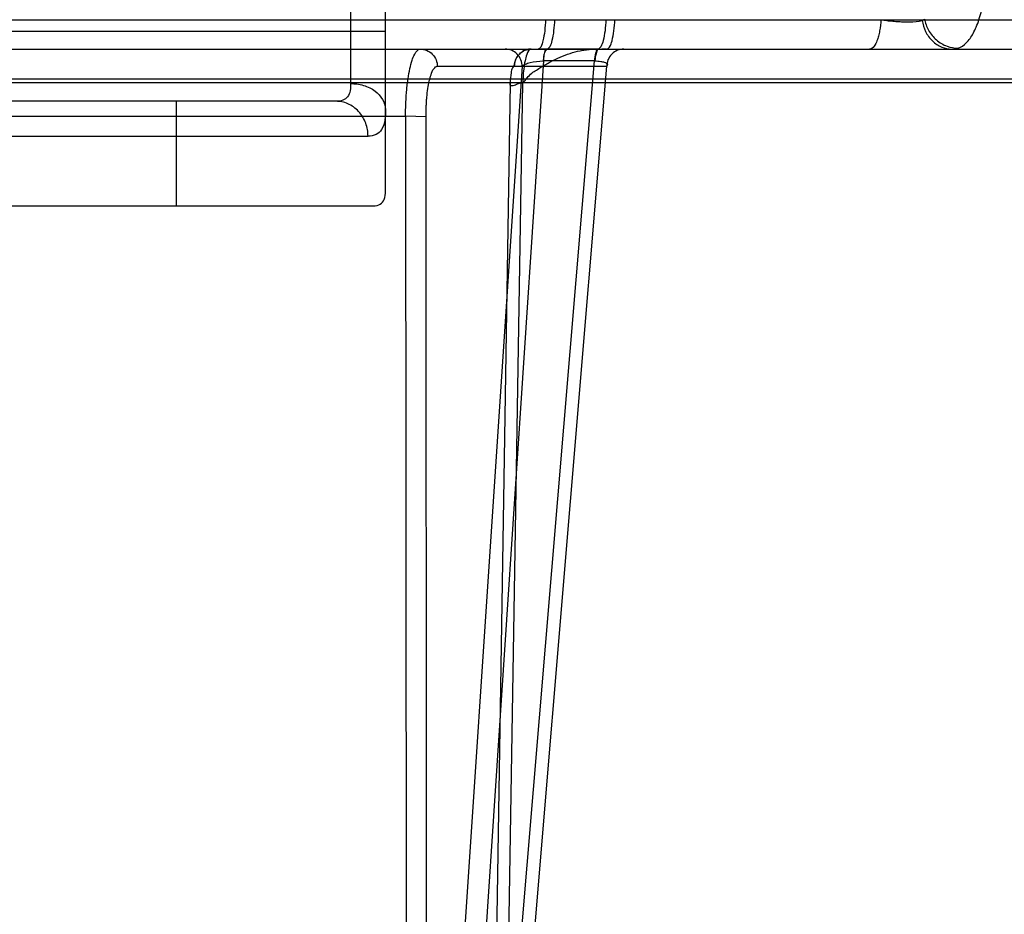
# Model space of a CAD drawing. Header units: millimetres. Extents: x 0 to 297, y 0 to 210.
# Tile 291 of 455: x 143.097 to 143.323, y 160.357 to 160.562. Entities that reach past the tile are written whole.
import ezdxf

# ---------------------------------------------------------------- set-up
doc = ezdxf.new("R2010")
doc.units = ezdxf.units.MM
doc.header["$LTSCALE"] = 16.335
doc.layers.add('INTFCLR_1', color=7, linetype='CONTINUOUS')
doc.layers.add('INTFCLR_144815', color=7, linetype='CONTINUOUS')

msp = doc.modelspace()

# ---------------------------------------------------------------- linework, layer by layer
at = {"layer": 'INTFCLR_1', "color": 9, "linetype": 'Continuous'}
for p, q in [((143.172579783, 160.627298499), (143.1725797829, 160.5473728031)), ((143.180579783, 160.5226378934), (143.180579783, 160.6203800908)), ((143.180579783, 160.559298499), (143.068579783, 160.559298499)), ((143.1692403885, 160.543298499), (143.076579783, 160.543298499)), ((143.132579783, 160.519298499), (143.132579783, 160.543298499)), ((143.076579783, 160.535298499), (143.1765725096, 160.535298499)), ((143.076579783, 160.519298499), (143.1778346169, 160.519298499))]:
    msp.add_line(p, q, dxfattribs=at)
at = {"layer": 'INTFCLR_1', "color": 6, "linetype": 'Continuous'}
msp.add_line((143.0765797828, 160.562025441), (143.5593411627, 160.562025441), dxfattribs=at)
at = {"layer": 'INTFCLR_1', "color": 9, "linetype": 'Continuous'}
for points, knots in [([(143.1725797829, 160.5473728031), (143.1725814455, 160.5463232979), (143.1724817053, 160.5446197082), (143.1707499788, 160.5433851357), (143.1697649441, 160.543298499), (143.1692403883, 160.543298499)], [0, 0, 0, 0, 0.5224267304, 0.7388848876, 1, 1, 1, 1]), ([(143.1725797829, 160.5473728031), (143.173066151, 160.5473728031), (143.1740615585, 160.5473049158), (143.1755394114, 160.5469925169), (143.1769656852, 160.5464416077), (143.1792141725, 160.5451295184), (143.180579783, 160.5430178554), (143.180579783, 160.5414099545)], [0, 0, 0, 0, 0.1346399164, 0.2751632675, 0.4169022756, 0.5548892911, 1, 1, 1, 1]), ([(143.1765725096, 160.535298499), (143.1765725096, 160.5362949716), (143.1763057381, 160.5378376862), (143.1754208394, 160.5397047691), (143.1744715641, 160.5409851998), (143.1733000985, 160.5420273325), (143.1719838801, 160.5427741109), (143.1706136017, 160.543205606), (143.1696873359, 160.543298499), (143.1692403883, 160.543298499)], [0, 0, 0, 0, 0.248770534, 0.380772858, 0.5134846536, 0.6438524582, 0.7693919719, 0.8884190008, 1, 1, 1, 1]), ([(143.180579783, 160.5414099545), (143.180579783, 160.5398509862), (143.1805766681, 160.53748316), (143.1784656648, 160.5354560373), (143.177206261, 160.5352996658), (143.1765725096, 160.535298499)], [0, 0, 0, 0, 0.5642238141, 0.7706315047, 1, 1, 1, 1])]:
    msp.add_open_spline(points, degree=3, knots=knots, dxfattribs=at)
at = {"layer": 'INTFCLR_1', "color": 6, "linetype": 'Continuous'}
msp.add_open_spline([(143.1778346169, 160.519298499), (143.1783680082, 160.519298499), (143.1794482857, 160.5194540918), (143.1805119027, 160.5208672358), (143.180579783, 160.5220061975), (143.180579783, 160.5226378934)], degree=3, knots=[0, 0, 0, 0, 0.3254846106, 0.6145281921, 1, 1, 1, 1], dxfattribs=at)
at = {"layer": 'INTFCLR_144815', "color": 9, "linetype": 'Continuous'}
for p, q in [((142.8890814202, 160.5620455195), (143.2193954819, 160.5620455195)), ((143.2193954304, 160.5620440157), (143.2312036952, 160.5620440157)), ((143.2312037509, 160.5620455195), (143.2943558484, 160.5620470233)), ((143.3038284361, 160.5618622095), (143.3043685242, 160.5622041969)), ((142.3433767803, 160.555298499), (143.5808189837, 160.555298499)), ((143.2175371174, 160.5552974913), (143.2162944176, 160.5552982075)), ((143.2177289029, 160.5552975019), (143.2175371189, 160.5552974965)), ((143.2293960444, 160.5552974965), (143.2177289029, 160.5552974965)), ((143.2295867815, 160.5552975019), (143.2293960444, 160.5552974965)), ((143.2313786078, 160.5552984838), (143.2302897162, 160.5552978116)), ((143.3106630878, 160.555298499), (143.3121148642, 160.5555080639)), ((143.2168954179, 160.55256341), (143.1948650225, 160.2211820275)), ((143.2008965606, 160.2211820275), (143.2285625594, 160.55256341)), ((143.2167983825, 160.5525638), (143.2168954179, 160.55256341)), ((143.2286590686, 160.5525638), (143.2168954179, 160.55256341)), ((143.2119809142, 160.551333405), (143.1901140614, 160.2224120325)), ((143.1924943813, 160.5513334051), (143.2314008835, 160.5513334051)), ((143.2039402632, 160.2224120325), (143.2314008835, 160.551333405)), ((143.3921836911, 160.5484201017), (142.55765808, 160.5484201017)), ((143.4183092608, 160.5475776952), (142.9679671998, 160.5475776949)), ((143.2092437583, 160.5474730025), (143.2039402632, 160.2224120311)), ((143.2064664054, 160.1984476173), (143.212142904, 160.5475776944)), ((142.9311404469, 160.5398568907), (143.1851972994, 160.539856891)), ((143.1851972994, 160.5398568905), (143.1854134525, 160.1984476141)), ((143.1898948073, 160.5397521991), (143.1851972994, 160.5398568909)), ((143.1901140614, 160.222412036), (143.1898948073, 160.5397521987))]:
    msp.add_line(p, q, dxfattribs=at)
at = {"layer": 'INTFCLR_144815', "color": 7, "linetype": 'Continuous'}
msp.add_line((143.212142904, 160.547577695), (143.2092306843, 160.547531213), dxfattribs=at)
msp.add_line((143.212142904, 160.547577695), (143.2092306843, 160.547531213), dxfattribs=at)
at = {"layer": 'INTFCLR_144815', "color": 9, "linetype": 'Continuous'}
for points, knots in [([(143.3121148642, 160.5555080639), (143.3128056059, 160.5557477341), (143.3141918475, 160.5567320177), (143.3154232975, 160.5585540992), (143.3163043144, 160.5603965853), (143.3171688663, 160.5627357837), (143.3178185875, 160.5653764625), (143.3182984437, 160.5682544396), (143.3186844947, 160.5715176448), (143.31884509, 160.574495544), (143.3188747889, 160.577131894), (143.3188635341, 160.5789782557), (143.318759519, 160.5822806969), (143.3185337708, 160.5851180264), (143.3183252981, 160.5870192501)], [0, 0, 0, 0, 0.0654578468, 0.1464056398, 0.1948430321, 0.2481652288, 0.3693884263, 0.4375618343, 0.5093456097, 0.6634720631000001, 0.7042308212, 0.745391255, 0.8287661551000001, 1, 1, 1, 1]), ([(143.2173380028, 160.5620470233), (143.2173089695, 160.5611860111), (143.2172093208, 160.5595719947), (143.2168342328, 160.5574248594), (143.2164694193, 160.556021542), (143.2159009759, 160.5552984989), (143.2156557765, 160.555298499)], [0, 0, 0, 0, 0.3611595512, 0.6808009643, 0.8972072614, 1, 1, 1, 1]), ([(143.2193954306, 160.5620440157), (143.219366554, 160.5611948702), (143.2192645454, 160.5596001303), (143.2189034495, 160.5574713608), (143.2185179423, 160.5560614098), (143.2179820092, 160.5553237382), (143.2177289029, 160.5552974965)], [0, 0, 0, 0, 0.3573438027, 0.6747218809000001, 0.8929768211, 1, 1, 1, 1]), ([(143.2312036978, 160.5620440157), (143.231172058, 160.5611945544), (143.2310601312, 160.5595958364), (143.230669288, 160.5574709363), (143.2302435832, 160.5560374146), (143.2296612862, 160.5553228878), (143.2293960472, 160.5552974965)], [0, 0, 0, 0, 0.3546010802, 0.6701953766, 0.8888489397, 1, 1, 1, 1]), ([(143.2313787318, 160.555298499), (143.2316410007, 160.555298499), (143.2322697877, 160.5559856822), (143.2326930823, 160.5574252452), (143.2331059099, 160.5595656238), (143.2332188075, 160.5611855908), (143.2332511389, 160.5620470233)], [0, 0, 0, 0, 0.108693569, 0.3256563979, 0.6427403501, 1, 1, 1, 1]), ([(143.2943558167, 160.5620470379), (143.2943107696, 160.561183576), (143.2941796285, 160.5599202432), (143.2938255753, 160.5582906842), (143.2933635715, 160.5568095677), (143.2926096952, 160.555298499), (143.2917531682, 160.555298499)], [0, 0, 0, 0, 0.3458943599, 0.5099033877, 0.6573496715, 1, 1, 1, 1]), ([(143.2943558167, 160.5620470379), (143.29480363, 160.5619773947), (143.2957090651, 160.5618535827), (143.297074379, 160.5617092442), (143.2984309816, 160.5616114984), (143.2997425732, 160.5615585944), (143.3015381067, 160.5615623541), (143.3029111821, 160.5616324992), (143.303828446, 160.5618622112)], [0, 0, 0, 0, 0.1429212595, 0.2881404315, 0.4328816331, 0.5718408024, 0.7017960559, 1, 1, 1, 1]), ([(143.3038284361, 160.5618622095), (143.3039663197, 160.5609922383), (143.3045041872, 160.5592609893), (143.3060674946, 160.5570703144), (143.3082302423, 160.5556267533), (143.3098833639, 160.555298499), (143.3106630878, 160.555298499)], [0, 0, 0, 0, 0.2575932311, 0.5211558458, 0.7719746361, 1, 1, 1, 1]), ([(143.3043685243, 160.5622041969), (143.3045374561, 160.5613110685), (143.3051860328, 160.5595171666), (143.3066974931, 160.5576505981), (143.3082556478, 160.5565302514), (143.3099002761, 160.5557482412), (143.3112484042, 160.555505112), (143.3121148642, 160.5555080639)], [0, 0, 0, 0, 0.2466806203, 0.5077235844, 0.6380846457, 0.7648531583, 1, 1, 1, 1]), ([(143.1851972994, 160.5398568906), (143.1851979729, 160.5403699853), (143.1852100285, 160.5413899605), (143.1852604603, 160.5429030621), (143.1853420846, 160.5443775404), (143.1854540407, 160.5458015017), (143.1855950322, 160.5471668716), (143.1858146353, 160.5488376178), (143.1861349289, 160.5506863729), (143.1866424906, 160.5526124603), (143.1872252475, 160.5541627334), (143.1880142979, 160.5552984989), (143.1885970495, 160.5552984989)], [0, 0, 0, 0, 0.09458902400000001, 0.1880289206, 0.2790727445, 0.3668065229, 0.4513045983, 0.5321493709, 0.6771406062, 0.798801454, 0.8925698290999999, 1, 1, 1, 1]), ([(143.1885970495, 160.5552984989), (143.1890818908, 160.555298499), (143.1901048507, 160.5550997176), (143.191423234, 160.5542118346), (143.1922909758, 160.5528679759), (143.1924901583, 160.551830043), (143.1924943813, 160.5513334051)], [0, 0, 0, 0, 0.2373295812, 0.4957765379, 0.7568871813, 1, 1, 1, 1]), ([(143.2119809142, 160.5513334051), (143.2119766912, 160.551830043), (143.2117775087, 160.5528679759), (143.2109097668, 160.5542118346), (143.2095913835, 160.5550997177), (143.2085684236, 160.555298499), (143.2080835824, 160.555298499)], [0, 0, 0, 0, 0.2431128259, 0.5042234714, 0.7626704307, 1, 1, 1, 1]), ([(143.2175371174, 160.5552974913), (143.2173506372, 160.555276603), (143.217063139, 160.5545724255), (143.2169044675, 160.5537216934), (143.2168223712, 160.5529246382), (143.2167983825, 160.5525638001)], [0, 0, 0, 0, 0.1946922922, 0.6247864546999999, 1, 1, 1, 1]), ([(143.2168954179, 160.55256341), (143.2169220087, 160.5529180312), (143.2170159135, 160.5537108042), (143.2171874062, 160.5545870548), (143.2175306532, 160.5552777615), (143.2177289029, 160.5552974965)], [0, 0, 0, 0, 0.3640985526, 0.796018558, 1, 1, 1, 1]), ([(143.2293960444, 160.5552974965), (143.2290851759, 160.5552665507), (143.228729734, 160.5540279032), (143.2286118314, 160.5532205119), (143.2285625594, 160.55256341)], [0, 0, 0, 0, 0.3216188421, 1, 1, 1, 1]), ([(143.2295867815, 160.5552975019), (143.229264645, 160.5552687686), (143.2288305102, 160.5540601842), (143.228714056, 160.5532224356), (143.2286590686, 160.5525638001)], [0, 0, 0, 0, 0.3285598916, 1, 1, 1, 1]), ([(143.2352982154, 160.555298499), (143.2348133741, 160.555298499), (143.2337904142, 160.5550997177), (143.2324720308, 160.5542118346), (143.2316042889, 160.5528679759), (143.2314051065, 160.551830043), (143.2314008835, 160.5513334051)], [0, 0, 0, 0, 0.2373295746, 0.4957765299, 0.7568871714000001, 1, 1, 1, 1]), ([(143.2119809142, 160.5513334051), (143.2121535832, 160.5515470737), (143.2127690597, 160.5518969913), (143.2143638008, 160.5524118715), (143.2157929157, 160.5525639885), (143.2167983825, 160.5525638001)], [0, 0, 0, 0, 0.1630179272, 0.403350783, 1, 1, 1, 1]), ([(143.2286590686, 160.5525638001), (143.229117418, 160.5525637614), (143.2298500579, 160.5525280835), (143.2307564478, 160.5523282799), (143.2313079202, 160.5521055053), (143.2316167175, 160.5517016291), (143.2314826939, 160.5514324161), (143.2314008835, 160.5513334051)], [0, 0, 0, 0, 0.3886087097, 0.6188884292, 0.7833438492, 0.8911052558, 1, 1, 1, 1]), ([(143.1898948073, 160.5397521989), (143.1898945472, 160.5401370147), (143.1899022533, 160.5409019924), (143.189938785, 160.5420368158), (143.189999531, 160.5431427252), (143.1901092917, 160.5445385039), (143.1902985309, 160.5461486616), (143.1906006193, 160.5478803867), (143.1910364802, 160.5494497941), (143.1914800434, 160.5506735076), (143.1921921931, 160.5513333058), (143.1924943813, 160.5513334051)], [0, 0, 0, 0, 0.0942019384, 0.187256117, 0.2779250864, 0.3653038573, 0.5299862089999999, 0.6744682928, 0.7958107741, 0.9260251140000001, 1, 1, 1, 1]), ([(143.210175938, 160.5513334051), (143.2100047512, 160.5513805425), (143.2095503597, 160.5507553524), (143.2093746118, 160.5495223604), (143.2092389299, 160.5482747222), (143.2092437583, 160.5474730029)], [0, 0, 0, 0, 0.1294121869, 0.4156607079, 1, 1, 1, 1])]:
    msp.add_open_spline(points, degree=3, knots=knots, dxfattribs=at)
at = {"layer": 'INTFCLR_144815', "color": 7, "linetype": 'Continuous'}
for points, knots in [([(143.2140732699, 160.555298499), (143.2136687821, 160.555298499), (143.2128519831, 160.5551665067), (143.2117522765, 160.5545931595), (143.2108778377, 160.5537011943), (143.2103136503, 160.5525796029), (143.2101794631, 160.551747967), (143.210175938, 160.5513334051)], [0, 0, 0, 0, 0.19753721, 0.3960174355, 0.5960178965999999, 0.7975356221, 1, 1, 1, 1]), ([(143.210175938, 160.5513334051), (143.2101823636, 160.552089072), (143.210572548, 160.5534176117), (143.2118680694, 160.5547113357), (143.2131576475, 160.5553057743), (143.2143445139, 160.5552231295), (143.2158297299, 160.5552645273), (143.2179161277, 160.5552577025), (143.2205545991, 160.5552751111), (143.2246076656, 160.5552853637), (143.227755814, 160.555298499), (143.229991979, 160.555298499)], [0, 0, 0, 0, 0.1029051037, 0.1759144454, 0.2453867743, 0.2874509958, 0.336104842, 0.4481161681, 0.5712898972, 0.6954948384, 1, 1, 1, 1]), ([(143.2121429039, 160.5475776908), (143.212539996, 160.5478726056), (143.2131376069, 160.5486952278), (143.2140705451, 160.5497805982), (143.2152420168, 160.5504608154), (143.2162935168, 160.5511398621), (143.2173764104, 160.5517717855), (143.2188258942, 160.5525782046), (143.220681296, 160.5534628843), (143.2229568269, 160.5543354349), (143.2249004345, 160.5548475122), (143.2264633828, 160.5551257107), (143.2280272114, 160.5553037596), (143.2292083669, 160.5553302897), (143.229991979, 160.555298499)], [0, 0, 0, 0, 0.0740558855, 0.1498428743, 0.2125146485, 0.2750925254, 0.3376345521, 0.4000792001, 0.5234421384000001, 0.6450195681, 0.7644592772, 0.8236974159, 0.8825808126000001, 1, 1, 1, 1]), ([(143.21407327, 160.5552984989), (143.2135366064, 160.5552984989), (143.2129873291, 160.5539927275), (143.2125958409, 160.5525318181), (143.2123062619, 160.5506823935), (143.2121786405, 160.5490156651), (143.21214747, 160.5479450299), (143.212142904, 160.547577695)], [0, 0, 0, 0, 0.1969346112, 0.3819040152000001, 0.6076918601, 0.8651919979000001, 1, 1, 1, 1]), ([(143.2092437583, 160.5474730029), (143.2091604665, 160.5474504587), (143.209204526, 160.5472340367), (143.2090490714, 160.5469620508), (143.2093510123, 160.5469824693), (143.209664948, 160.5468339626), (143.2103446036, 160.5470545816), (143.2111162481, 160.5474054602), (143.211796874, 160.547581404), (143.2121429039, 160.5475776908)], [0, 0, 0, 0, 0.071371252, 0.1393945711, 0.1718266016, 0.2730602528, 0.439228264, 0.7137751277, 1, 1, 1, 1]), ([(143.2092437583, 160.5474730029), (143.2091604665, 160.5474504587), (143.209204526, 160.5472340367), (143.2090490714, 160.5469620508), (143.2093510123, 160.5469824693), (143.209664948, 160.5468339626), (143.2103446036, 160.5470545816), (143.2111162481, 160.5474054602), (143.211796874, 160.547581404), (143.2121429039, 160.5475776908)], [0, 0, 0, 0, 0.071371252, 0.1393945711, 0.1718266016, 0.2730602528, 0.439228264, 0.7137751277, 1, 1, 1, 1])]:
    msp.add_open_spline(points, degree=3, knots=knots, dxfattribs=at)

doc.saveas('drawing.dxf')
